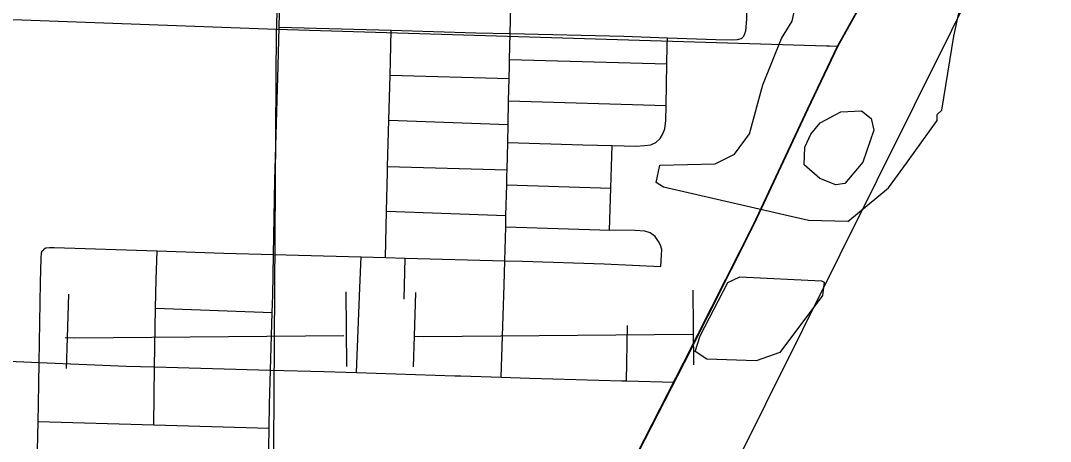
# Model space of a CAD drawing. Extents: x -132.8 to -73.3, y -60 to -26.
# Drawn here: x -126.079 to -124.966, y -47.631 to -47.177 of the extents above; entities that cross this region are included whole.
import ezdxf

# ---------------------------------------------------------------- set-up
doc = ezdxf.new("R2010")
doc.units = 0
for name, color, linetype in [('tdCoCityStreetMajor', 7, 'Continuous'), ('tdCoCityStreetMinor', 7, 'Continuous'), ('tdCoClipBndry', 7, 'Continuous'), ('tdCoCoBndry', 7, 'Continuous'), ('tdCoCorpBndry', 7, 'Continuous'), ('tdCoHydroRiver', 7, 'Continuous'), ('tdCoPipe', 7, 'Continuous'), ('tdCoSectLine', 7, 'Continuous'), ('tdCoSectLinePart', 7, 'Continuous'), ('tdCoStBndry', 7, 'Continuous'), ('tdCoStBndryPart', 7, 'Continuous'), ('tdCoTwpBndryShd', 7, 'Continuous')]:
    doc.layers.add(name, color=color, linetype=linetype)

msp = doc.modelspace()

# ---------------------------------------------------------------- linework, layer by layer
at = {"layer": 'tdCoCityStreetMajor'}
for points in [[(-125.8085, -47.5538), (-125.8067, -47.4917), (-125.8061, -47.473), (-125.8053, -47.4289), (-125.8037, -47.349), (-125.8002, -47.2254), (-125.7992, -47.1837), (-125.7975, -47.1107), (-125.796, -47.0547), (-125.7958, -47.0458), (-125.7946, -46.9998), (-125.7943, -46.9892), (-125.7935, -46.9513), (-125.7926, -46.9044), (-125.7921, -46.8806), (-125.7918, -46.8654), (-125.7915, -46.8549), (-125.79, -46.7994), (-125.7884, -46.7384), (-125.7868, -46.6731)], [(-126.3554, -47.531), (-126.1587, -47.5415), (-126.0584, -47.5457), (-125.9641, -47.5497), (-125.9337, -47.5505), (-125.8085, -47.5538)], [(-125.4939, -47.812), (-125.5087, -47.8116), (-125.5655, -47.8102), (-125.6976, -47.8069), (-125.814, -47.8037), (-125.8116, -47.7041), (-125.8111, -47.6795), (-125.81, -47.6165), (-125.8096, -47.5909), (-125.8085, -47.5538)], [(-125.8085, -47.5538), (-125.7506, -47.5554), (-125.7155, -47.5565), (-125.6093, -47.56), (-125.6028, -47.5602), (-125.5591, -47.5615), (-125.5283, -47.5625), (-125.429, -47.5655), (-125.4238, -47.5656), (-125.3724, -47.5668)]]:
    msp.add_lwpolyline(points, dxfattribs=at)
at = {"layer": 'tdCoCityStreetMinor'}
for p, q in [((-125.5494, -47.1905), (-125.5487, -47.1612)), ((-125.7992, -47.1837), (-125.678, -47.187)), ((-125.5501, -47.2184), (-125.5494, -47.1905)), ((-125.5501, -47.2184), (-125.3802, -47.2232)), ((-125.381, -47.2683), (-125.3802, -47.2232)), ((-125.6805, -47.2839), (-125.6792, -47.2356)), ((-125.6792, -47.2356), (-125.5506, -47.2392)), ((-125.5512, -47.263), (-125.5506, -47.2392)), ((-125.5518, -47.2886), (-125.5512, -47.263)), ((-125.5512, -47.263), (-125.381, -47.2683)), ((-125.682, -47.3339), (-125.6805, -47.2839)), ((-125.6805, -47.2839), (-125.5518, -47.2886)), ((-125.5522, -47.3083), (-125.5518, -47.2886)), ((-125.5529, -47.3378), (-125.5522, -47.3083)), ((-125.4408, -47.3576), (-125.4394, -47.3115)), ((-125.682, -47.3339), (-125.5529, -47.3378)), ((-125.5541, -47.387), (-125.5533, -47.3537)), ((-125.5533, -47.3537), (-125.4408, -47.3576)), ((-125.4421, -47.4026), (-125.4408, -47.3576)), ((-125.6843, -47.4323), (-125.6831, -47.3822)), ((-125.6831, -47.3822), (-125.5541, -47.387)), ((-125.5544, -47.3991), (-125.5541, -47.387)), ((-125.5553, -47.4358), (-125.5544, -47.3991)), ((-125.7107, -47.4315), (-125.6843, -47.4323)), ((-125.6642, -47.4772), (-125.6629, -47.4329)), ((-125.9327, -47.4869), (-125.8067, -47.4917)), ((-125.4238, -47.5656), (-125.4226, -47.5058)), ((-126.0611, -47.6719), (-126.0596, -47.6093)), ((-126.0596, -47.6093), (-125.9347, -47.6129)), ((-125.9347, -47.6129), (-125.81, -47.6165))]:
    msp.add_line(p, q, dxfattribs=at)
for points in [[(-125.3796, -47.1951), (-125.3273, -47.197), (-125.3098, -47.1974), (-125.3039, -47.197), (-125.2999, -47.1957), (-125.299, -47.195), (-125.297, -47.1933), (-125.295, -47.1876), (-125.294, -47.175), (-125.2938, -47.0961), (-125.2938, -47.082), (-125.2945, -47.0754), (-125.2965, -47.0699), (-125.2976, -47.066)], [(-125.6792, -47.2356), (-125.6787, -47.2204), (-125.678, -47.187)], [(-125.678, -47.187), (-125.5865, -47.1896), (-125.5494, -47.1905)], [(-125.5494, -47.1905), (-125.4267, -47.1935), (-125.3796, -47.1951)], [(-125.3802, -47.2232), (-125.3798, -47.2043), (-125.3796, -47.1951)], [(-125.5506, -47.2392), (-125.5503, -47.2258), (-125.5501, -47.2184)], [(-125.4394, -47.3115), (-125.4134, -47.312), (-125.4045, -47.3115), (-125.3976, -47.3106), (-125.3922, -47.3081), (-125.3875, -47.3039), (-125.3848, -47.2995), (-125.3825, -47.2935), (-125.3813, -47.2844), (-125.381, -47.2683)], [(-125.5522, -47.3083), (-125.4711, -47.3108), (-125.4394, -47.3115)], [(-125.6831, -47.3822), (-125.6822, -47.3402), (-125.682, -47.3339)], [(-125.5533, -47.3537), (-125.553, -47.3442), (-125.5529, -47.3378)], [(-125.5544, -47.3991), (-125.4526, -47.4023), (-125.4421, -47.4026)], [(-125.5553, -47.4358), (-125.5361, -47.4363), (-125.4481, -47.4391), (-125.3866, -47.442), (-125.386, -47.4294), (-125.3858, -47.4237), (-125.387, -47.4191), (-125.3892, -47.4149), (-125.3929, -47.4097), (-125.3981, -47.4057), (-125.4042, -47.404), (-125.4146, -47.4033), (-125.4421, -47.4026)], [(-126.0596, -47.6093), (-126.0591, -47.5905), (-126.0584, -47.5457), (-126.0569, -47.4593), (-126.0562, -47.4331), (-126.0559, -47.4274), (-126.0551, -47.4252), (-126.0536, -47.4236), (-126.0531, -47.423), (-126.0511, -47.422), (-126.0474, -47.4215), (-126.0423, -47.4215), (-125.931, -47.4251)], [(-125.9327, -47.4869), (-125.9322, -47.4559), (-125.931, -47.4251)], [(-125.931, -47.4251), (-125.8591, -47.4275), (-125.8053, -47.4289), (-125.7107, -47.4315)], [(-125.7155, -47.5565), (-125.712, -47.465), (-125.7107, -47.4315)], [(-125.6843, -47.4323), (-125.6629, -47.4329), (-125.5553, -47.4358)], [(-125.5591, -47.5615), (-125.556, -47.4621), (-125.5553, -47.4358)], [(-125.9347, -47.6129), (-125.9337, -47.5505), (-125.9327, -47.4869)]]:
    msp.add_lwpolyline(points, dxfattribs=at)
at = {"layer": 'tdCoClipBndry'}
msp.add_lwpolyline([(-126.5166, -47.7455), (-126.516, -47.5917), (-126.5259, -47.5525), (-126.5116, -47.1626), (-126.5134, -47.0382), (-126.4628, -46.826), (-126.3839, -46.5783), (-126.363, -46.5418), (-126.3289, -46.5171), (-125.9389, -46.3453), (-125.906, -46.3371), (-125.7464, -46.3387), (-125.5036, -46.353), (-125.2819, -46.3558), (-125.1419, -46.3646), (-125.1171, -46.3716), (-125.0949, -46.3847), (-124.9845, -46.5183), (-124.9658, -46.564), (-124.9716, -46.622), (-124.9839, -47.0015), (-124.9923, -47.0255), (-125.4348, -47.9138)], dxfattribs=at)
at = {"layer": 'tdCoCoBndry'}
for p, q in [((-125.1716, -47.1617), (-125.1956, -47.204)), ((-125.1956, -47.204), (-125.2278, -47.2723)), ((-125.2278, -47.2723), (-125.2858, -47.3958)), ((-125.2858, -47.3958), (-125.3617, -47.5459)), ((-125.3617, -47.5459), (-125.4291, -47.6777))]:
    msp.add_line(p, q, dxfattribs=at)
for points in [[(-125.4295, -47.6777), (-125.3621, -47.5459), (-125.2861, -47.3958), (-125.2282, -47.2723), (-125.196, -47.204), (-125.172, -47.1617), (-125.1, -47.0163), (-125.0817, -46.9809), (-125.0763, -46.8924), (-125.0705, -46.6815), (-125.0718, -46.6132), (-125.0648, -46.5778), (-125.0907, -46.5444), (-125.134, -46.4991), (-125.1565, -46.4635), (-125.2879, -46.4556), (-125.5071, -46.4529), (-125.6196, -46.4466), (-125.7523, -46.4385), (-125.7908, -46.4378), (-125.8439, -46.4404), (-125.8986, -46.4368), (-126.2886, -46.6086)], [(-126.2882, -46.6086), (-125.8982, -46.4368), (-125.8435, -46.4404), (-125.7904, -46.4378), (-125.7519, -46.4385), (-125.6192, -46.4466), (-125.5067, -46.4529), (-125.2875, -46.4556), (-125.1561, -46.4635), (-125.1337, -46.4991), (-125.0904, -46.5444), (-125.0644, -46.5778), (-125.0714, -46.6132), (-125.0701, -46.6815), (-125.076, -46.8924), (-125.0813, -46.9809), (-125.0997, -47.0163), (-125.1716, -47.1617), (-125.1956, -47.204), (-125.2278, -47.2723), (-125.2858, -47.3958), (-125.3617, -47.5459), (-125.4291, -47.6777)]]:
    msp.add_lwpolyline(points, dxfattribs=at)
at = {"layer": 'tdCoCorpBndry'}
msp.add_lwpolyline([(-126.2882, -46.6086), (-125.8982, -46.4368), (-125.8435, -46.4404), (-125.7904, -46.4378), (-125.7519, -46.4385), (-125.6192, -46.4466), (-125.5067, -46.4529), (-125.2875, -46.4556), (-125.1561, -46.4635), (-125.1337, -46.4991), (-125.0904, -46.5444), (-125.0644, -46.5778), (-125.0714, -46.6132), (-125.0701, -46.6815), (-125.076, -46.8924), (-125.0813, -46.9809), (-125.0997, -47.0163), (-125.1716, -47.1617), (-125.1956, -47.204), (-125.2278, -47.2723), (-125.2858, -47.3958), (-125.3617, -47.5459), (-125.4291, -47.6777)], dxfattribs=at)
at = {"layer": 'tdCoHydroRiver'}
for points in [[(-125.1846, -47.3935), (-125.1409, -47.3569), (-125.1212, -47.3306), (-125.0883, -47.2842), (-125.0882, -47.2779), (-125.0833, -47.2733), (-125.07, -47.1932), (-125.059, -47.1415)], [(-125.1846, -47.3935), (-125.2272, -47.3923), (-125.384, -47.3562), (-125.3917, -47.3513), (-125.388, -47.3325), (-125.328, -47.331), (-125.3072, -47.3206), (-125.2908, -47.2989), (-125.2767, -47.2457), (-125.2563, -47.1958), (-125.2447, -47.1772), (-125.2393, -47.1521)], [(-125.1977, -47.3537), (-125.2148, -47.3469), (-125.2318, -47.3322), (-125.2312, -47.3133), (-125.2245, -47.2993), (-125.2147, -47.2869), (-125.1922, -47.2749), (-125.1701, -47.274), (-125.1593, -47.2822), (-125.1565, -47.2949), (-125.1685, -47.3293), (-125.1881, -47.3524), (-125.1977, -47.3537)], [(-125.3372, -47.5422), (-125.3496, -47.5339), (-125.3443, -47.5167), (-125.3143, -47.4592), (-125.3015, -47.4533), (-125.2132, -47.4574), (-125.2101, -47.459), (-125.2121, -47.4732), (-125.258, -47.535), (-125.2836, -47.5437), (-125.3372, -47.5422)]]:
    msp.add_lwpolyline(points, dxfattribs=at)
at = {"layer": 'tdCoPipe'}
for points in [[(-125.3512, -47.5482), (-125.3519, -47.4675)], [(-125.3512, -47.5482), (-125.3519, -47.4675)], [(-126.0289, -47.5521), (-126.0278, -47.5189), (-126.0264, -47.4717)], [(-126.0289, -47.5521), (-126.0278, -47.5189), (-126.0264, -47.4717)], [(-125.726, -47.5499), (-125.7267, -47.4692)], [(-125.726, -47.5499), (-125.7267, -47.4692)], [(-125.654, -47.5504), (-125.653, -47.5171), (-125.6515, -47.4699)], [(-125.654, -47.5504), (-125.653, -47.5171), (-125.6515, -47.4699)], [(-126.0305, -47.5188), (-126.0198, -47.5191), (-125.7292, -47.5165)], [(-126.0305, -47.5188), (-126.0198, -47.5191), (-125.7292, -47.5165)], [(-125.6536, -47.5171), (-125.6429, -47.5174), (-125.3523, -47.5149)], [(-125.6536, -47.5171), (-125.6429, -47.5174), (-125.3523, -47.5149)]]:
    msp.add_lwpolyline(points, dxfattribs=at)
at = {"layer": 'tdCoSectLine'}
for points in [[(-125.7908, -46.4378), (-125.8021, -47.1857)], [(-125.196, -47.204), (-125.172, -47.1617), (-125.1, -47.0163), (-125.0817, -46.9809), (-125.0763, -46.8924), (-125.0705, -46.6815), (-125.0718, -46.6132), (-125.0648, -46.5778), (-125.0907, -46.5444), (-125.134, -46.4991), (-125.1565, -46.4635), (-125.2879, -46.4556), (-125.5071, -46.4529), (-125.6196, -46.4466), (-125.7523, -46.4385), (-125.7908, -46.4378)], [(-126.4116, -47.1636), (-125.8021, -47.1857)], [(-125.8085, -48.1981), (-125.8021, -47.1857)], [(-125.8021, -47.1857), (-125.196, -47.204)], [(-125.2203, -48.2111), (-125.2949, -48.1537), (-125.3606, -48.1019), (-125.5603, -47.9415), (-125.465, -47.7544), (-125.4295, -47.6777), (-125.3621, -47.5459), (-125.2861, -47.3958), (-125.2282, -47.2723), (-125.196, -47.204)]]:
    msp.add_lwpolyline(points, dxfattribs=at)
at = {"layer": 'tdCoSectLinePart'}
for points in [[(-125.196, -47.204), (-125.172, -47.1617), (-125.1, -47.0163), (-125.0817, -46.9809), (-125.0763, -46.8924), (-125.0746, -46.8285)], [(-125.2767, -47.3757), (-125.2282, -47.2723), (-125.196, -47.204)], [(-125.2131, -47.2035), (-125.196, -47.204)]]:
    msp.add_lwpolyline(points, dxfattribs=at)
at = {"layer": 'tdCoStBndry'}
msp.add_lwpolyline([(-125.4295, -47.6777), (-125.3621, -47.5459), (-125.2861, -47.3958), (-125.2282, -47.2723), (-125.196, -47.204), (-125.172, -47.1617), (-125.1, -47.0163), (-125.0817, -46.9809), (-125.0763, -46.8924), (-125.0705, -46.6815), (-125.0718, -46.6132), (-125.0648, -46.5778), (-125.0907, -46.5444), (-125.134, -46.4991), (-125.1565, -46.4635), (-125.2879, -46.4556), (-125.5071, -46.4529), (-125.6196, -46.4466), (-125.7523, -46.4385), (-125.7908, -46.4378), (-125.8439, -46.4404), (-125.8986, -46.4368), (-126.2886, -46.6086)], dxfattribs=at)
at = {"layer": 'tdCoStBndryPart'}
msp.add_lwpolyline([(-125.2767, -47.3757), (-125.2282, -47.2723), (-125.196, -47.204), (-125.172, -47.1617), (-125.1, -47.0163), (-125.0817, -46.9809), (-125.0763, -46.8924), (-125.0746, -46.8285)], dxfattribs=at)
at = {"layer": 'tdCoTwpBndryShd'}
msp.add_lwpolyline([(-126.2886, -46.6086), (-125.8986, -46.4368), (-125.8439, -46.4404), (-125.7908, -46.4378), (-125.7523, -46.4385), (-125.6196, -46.4466), (-125.5071, -46.4529), (-125.2879, -46.4556), (-125.1565, -46.4635), (-125.134, -46.4991), (-125.0907, -46.5444), (-125.0648, -46.5778), (-125.0718, -46.6132), (-125.0705, -46.6815), (-125.0763, -46.8924), (-125.0817, -46.9809), (-125.1, -47.0163), (-125.172, -47.1617), (-125.196, -47.204), (-125.2282, -47.2723), (-125.2861, -47.3958), (-125.3621, -47.5459), (-125.4295, -47.6777)], dxfattribs=at)

doc.saveas('drawing.dxf')
